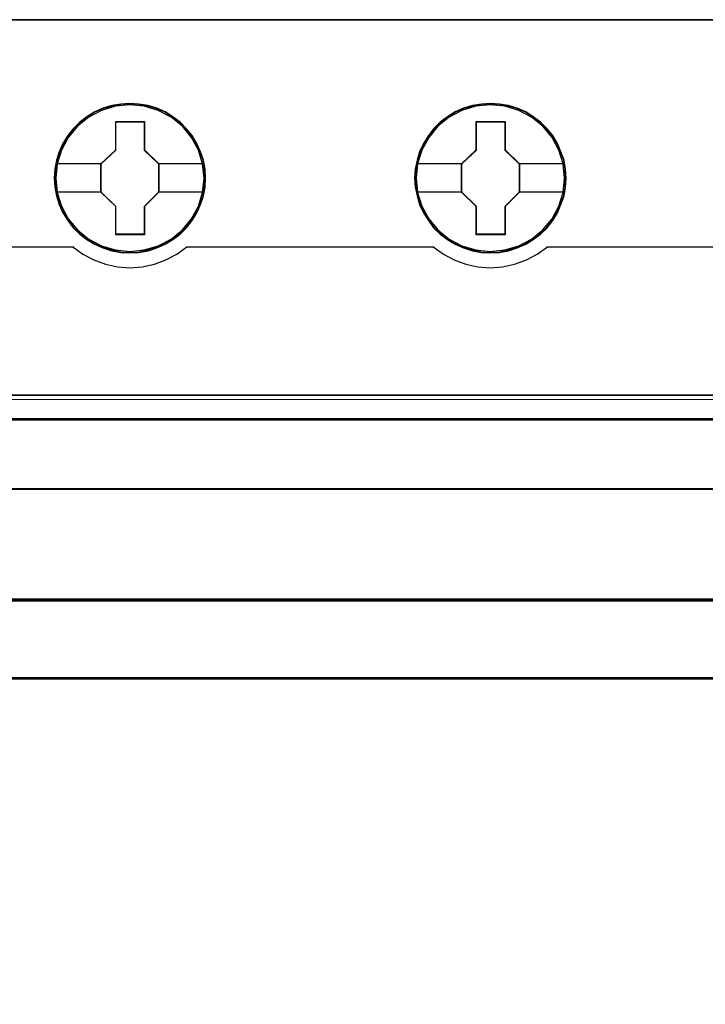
# Model space of a CAD drawing. Header units: millimetres. Extents: x -1290 to 1795, y -4192 to -1311.
# Tile 1044 of 1056: x 1484 to 1491, y -1922 to -1912. Entities that reach past the tile are written whole.
import ezdxf

# ---------------------------------------------------------------- set-up
doc = ezdxf.new("R2010")
doc.units = ezdxf.units.MM
doc.layers.add('30', color=7, linetype='Continuous')
doc.layers.add('45', color=7, linetype='Continuous')
doc.layers.add('Aparatura', color=7, linetype='Continuous', lineweight=13)

# ---------------------------------------------------------------- blocks, each defined once
blk = doc.blocks.new('*U166')
at = {"layer": '45', "color": 7}
for points in [[(315.552086, -533.484912), (243.531267, -533.484912), (243.531267, -615.513475), (315.552086, -615.513475), (315.552086, -533.484912)], [(274.321116, -541.407564), (274.293127, -540.959742), (274.225955, -540.506392), (274.069219, -540.080685), (273.890092, -539.666036), (273.654987, -539.273501), (273.375101, -538.930724), (273.044836, -538.610062), (272.680984, -538.333629), (272.311534, -538.090368), (271.88051, -537.907922), (271.455083, -537.780763), (270.99607, -537.697833), (270.542655, -537.670189), (270.08924, -537.697833), (269.64702, -537.780763), (269.199202, -537.907922), (268.790568, -538.090368), (268.398728, -538.333629), (268.040474, -538.610062), (267.710208, -538.930724), (267.447116, -539.273501), (267.200816, -539.666036), (267.004896, -540.080685), (266.881746, -540.506392), (266.792182, -540.959742), (266.764194, -541.407564), (266.792182, -541.855386), (266.881746, -542.29215), (267.004896, -542.717857), (267.200816, -543.132506), (267.447116, -543.525041), (267.710208, -543.884404), (268.040474, -544.199538), (268.398728, -544.475971), (268.790568, -544.708175), (269.199202, -544.89062), (269.64702, -545.028837), (270.08924, -545.117295), (270.542655, -545.13941), (270.99607, -545.117295), (271.455083, -545.028837), (271.88051, -544.89062), (272.311534, -544.708175), (272.680984, -544.475971), (273.044836, -544.199538), (273.375101, -543.884404), (273.654987, -543.525041), (273.890092, -543.132506), (274.069219, -542.717857), (274.225955, -542.29215), (274.293127, -541.855386), (274.321116, -541.407564)], [(274.321116, -541.407564), (274.293127, -540.959742), (274.225955, -540.506392), (274.069219, -540.080685), (273.890092, -539.666036), (273.654987, -539.273501), (273.375101, -538.930724), (273.044836, -538.610062), (272.680984, -538.333629), (272.311534, -538.090368), (271.88051, -537.907922), (271.455083, -537.780763), (270.99607, -537.697833), (270.542655, -537.670189), (270.08924, -537.697833), (269.64702, -537.780763), (269.199202, -537.907922), (268.790568, -538.090368), (268.398728, -538.333629), (268.040474, -538.610062), (267.710208, -538.930724), (267.447116, -539.273501), (267.200816, -539.666036), (267.004896, -540.080685), (266.881746, -540.506392), (266.792182, -540.959742), (266.764194, -541.407564), (266.792182, -541.855386), (266.881746, -542.29215), (267.004896, -542.717857), (267.200816, -543.132506), (267.447116, -543.525041), (267.710208, -543.884404), (268.040474, -544.199538), (268.398728, -544.475971), (268.790568, -544.708175), (269.199202, -544.89062), (269.64702, -545.028837), (270.08924, -545.117295), (270.542655, -545.13941), (270.99607, -545.117295), (271.455083, -545.028837), (271.88051, -544.89062), (272.311534, -544.708175), (272.680984, -544.475971), (273.044836, -544.199538), (273.375101, -543.884404), (273.654987, -543.525041), (273.890092, -543.132506), (274.069219, -542.717857), (274.225955, -542.29215), (274.293127, -541.855386), (274.321116, -541.407564)], [(274.299632, -541.407549), (274.271803, -540.962096), (274.205012, -540.511143), (274.049167, -540.087688), (273.871059, -539.675231), (273.637291, -539.284772), (273.358996, -538.943808), (273.030609, -538.624841), (272.668826, -538.34987), (272.301477, -538.107896), (271.872903, -537.926415), (271.449895, -537.799928), (270.993492, -537.717437), (270.542655, -537.68994), (270.091818, -537.717437), (269.652112, -537.799928), (269.206841, -537.926415), (268.800531, -538.107896), (268.410918, -538.34987), (268.054701, -538.624841), (267.726313, -538.943808), (267.464716, -539.284772), (267.219817, -539.675231), (267.025011, -540.087688), (266.902561, -540.511143), (266.813507, -540.962096), (266.785677, -541.407549), (266.813507, -541.853003), (266.902561, -542.287457), (267.025011, -542.710913), (267.219817, -543.123369), (267.464716, -543.513828), (267.726313, -543.871291), (268.054701, -544.184758), (268.410918, -544.459729), (268.800531, -544.690705), (269.206841, -544.872186), (269.652112, -545.009671), (270.091818, -545.097662), (270.542655, -545.11966), (270.993492, -545.097662), (271.449895, -545.009671), (271.872903, -544.872186), (272.301477, -544.690705), (272.668826, -544.459729), (273.030609, -544.184758), (273.358996, -543.871291), (273.637291, -543.513828), (273.871059, -543.123369), (274.049167, -542.710913), (274.205012, -542.287457), (274.271803, -541.853003), (274.299632, -541.407549)], [(292.317369, -541.407564), (292.294978, -540.959742), (292.222208, -540.506392), (292.065472, -540.080685), (291.886345, -539.666036), (291.65124, -539.273501), (291.371354, -538.930724), (291.046687, -538.610062), (290.682835, -538.333629), (290.307787, -538.090368), (289.882361, -537.907922), (289.451336, -537.780763), (288.997921, -537.697833), (288.544506, -537.670189), (288.09109, -537.697833), (287.64887, -537.780763), (287.201053, -537.907922), (286.786821, -538.090368), (286.400579, -538.333629), (286.042325, -538.610062), (285.706461, -538.930724), (285.443369, -539.273501), (285.197069, -539.666036), (285.001149, -540.080685), (284.883596, -540.506392), (284.794033, -540.959742), (284.760447, -541.407564), (284.794033, -541.855386), (284.883596, -542.29215), (285.001149, -542.717857), (285.197069, -543.132506), (285.443369, -543.525041), (285.706461, -543.884404), (286.042325, -544.199538), (286.400579, -544.475971), (286.786821, -544.708175), (287.201053, -544.89062), (287.64887, -545.028837), (288.09109, -545.117295), (288.544506, -545.13941), (288.997921, -545.117295), (289.451336, -545.028837), (289.882361, -544.89062), (290.307787, -544.708175), (290.682835, -544.475971), (291.046687, -544.199538), (291.371354, -543.884404), (291.65124, -543.525041), (291.886345, -543.132506), (292.065472, -542.717857), (292.222208, -542.29215), (292.294978, -541.855386), (292.317369, -541.407564)], [(292.317369, -541.407564), (292.294978, -540.959742), (292.222208, -540.506392), (292.065472, -540.080685), (291.886345, -539.666036), (291.65124, -539.273501), (291.371354, -538.930724), (291.046687, -538.610062), (290.682835, -538.333629), (290.307787, -538.090368), (289.882361, -537.907922), (289.451336, -537.780763), (288.997921, -537.697833), (288.544506, -537.670189), (288.09109, -537.697833), (287.64887, -537.780763), (287.201053, -537.907922), (286.786821, -538.090368), (286.400579, -538.333629), (286.042325, -538.610062), (285.706461, -538.930724), (285.443369, -539.273501), (285.197069, -539.666036), (285.001149, -540.080685), (284.883596, -540.506392), (284.794033, -540.959742), (284.760447, -541.407564), (284.794033, -541.855386), (284.883596, -542.29215), (285.001149, -542.717857), (285.197069, -543.132506), (285.443369, -543.525041), (285.706461, -543.884404), (286.042325, -544.199538), (286.400579, -544.475971), (286.786821, -544.708175), (287.201053, -544.89062), (287.64887, -545.028837), (288.09109, -545.117295), (288.544506, -545.13941), (288.997921, -545.117295), (289.451336, -545.028837), (289.882361, -544.89062), (290.307787, -544.708175), (290.682835, -544.475971), (291.046687, -544.199538), (291.371354, -543.884404), (291.65124, -543.525041), (291.886345, -543.132506), (292.065472, -542.717857), (292.222208, -542.29215), (292.294978, -541.855386), (292.317369, -541.407564)], [(292.295885, -541.407549), (292.273622, -540.962096), (292.201265, -540.511143), (292.04542, -540.087688), (291.867312, -539.675231), (291.633544, -539.284772), (291.355249, -538.943808), (291.032428, -538.624841), (290.670645, -538.34987), (290.29773, -538.107896), (289.874722, -537.926415), (289.446148, -537.799928), (288.995311, -537.717437), (288.544474, -537.68994), (288.093636, -537.717437), (287.653931, -537.799928), (287.20866, -537.926415), (286.796783, -538.107896), (286.412737, -538.34987), (286.05652, -538.624841), (285.722566, -538.943808), (285.460969, -539.284772), (285.21607, -539.675231), (285.021264, -540.087688), (284.90438, -540.511143), (284.815326, -540.962096), (284.78193, -541.407549), (284.815326, -541.853003), (284.90438, -542.287457), (285.021264, -542.710913), (285.21607, -543.123369), (285.460969, -543.513828), (285.722566, -543.871291), (286.05652, -544.184758), (286.412737, -544.459729), (286.796783, -544.690705), (287.20866, -544.872186), (287.653931, -545.009671), (288.093636, -545.097662), (288.544474, -545.11966), (288.995311, -545.097662), (289.446148, -545.009671), (289.874722, -544.872186), (290.29773, -544.690705), (290.670645, -544.459729), (291.032428, -544.184758), (291.355249, -543.871291), (291.633544, -543.513828), (291.867312, -543.123369), (292.04542, -542.710913), (292.201265, -542.287457), (292.273622, -541.853003), (292.295885, -541.407549)], [(269.835424, -538.571523), (271.270698, -538.571523), (271.270698, -539.989623), (271.988335, -540.687594), (271.988335, -542.111233), (271.270698, -542.825822), (271.270698, -544.227303), (269.835424, -544.227303), (269.835424, -542.825822), (269.095185, -542.111233), (269.095185, -540.687594), (269.835424, -539.989623), (269.835424, -538.571523)], [(269.835424, -538.571523), (271.270698, -538.571523), (271.270698, -538.571523), (271.270698, -539.989623), (271.270698, -539.989623), (271.988335, -540.687594), (271.988335, -540.687594), (271.988335, -542.111233), (271.988335, -542.111233), (271.270698, -542.825822), (271.270698, -542.825822), (271.270698, -544.227303), (271.270698, -544.227303), (269.835424, -544.227303), (269.835424, -544.227303), (269.835424, -542.825822), (269.835424, -542.825822), (269.095185, -542.111233), (269.095185, -542.111233), (269.095185, -540.687594), (269.095185, -540.687594), (269.835424, -539.989623), (269.835424, -539.989623), (269.835424, -538.571523), (269.835424, -538.571523)], [(269.846372, -538.591273), (271.261218, -538.591273), (271.261218, -539.999019), (271.968641, -540.691893), (271.968641, -542.105138), (271.261218, -542.814509), (271.261218, -544.205758), (269.846372, -544.205758), (269.846372, -542.814509), (269.116668, -542.105138), (269.116668, -540.691893), (269.846372, -539.999019), (269.846372, -538.591273)], [(287.833188, -538.571523), (289.274112, -538.571523), (289.274112, -539.989623), (289.991749, -540.687594), (289.991749, -542.111233), (289.274112, -542.825822), (289.274112, -544.227303), (287.833188, -544.227303), (287.833188, -542.825822), (287.098599, -542.111233), (287.098599, -540.687594), (287.833188, -539.989623), (287.833188, -538.571523)], [(287.833188, -538.571523), (289.274112, -538.571523), (289.274112, -538.571523), (289.274112, -539.989623), (289.274112, -539.989623), (289.991749, -540.687594), (289.991749, -540.687594), (289.991749, -542.111233), (289.991749, -542.111233), (289.274112, -542.825822), (289.274112, -542.825822), (289.274112, -544.227303), (289.274112, -544.227303), (287.833188, -544.227303), (287.833188, -544.227303), (287.833188, -542.825822), (287.833188, -542.825822), (287.098599, -542.111233), (287.098599, -542.111233), (287.098599, -540.687594), (287.098599, -540.687594), (287.833188, -539.989623), (287.833188, -539.989623), (287.833188, -538.571523), (287.833188, -538.571523)], [(287.843762, -538.591273), (289.263286, -538.591273), (289.263286, -539.999019), (289.970265, -540.691893), (289.970265, -542.105138), (289.263286, -542.814509), (289.263286, -544.205758), (287.843762, -544.205758), (287.843762, -542.814509), (287.120083, -542.105138), (287.120083, -540.691893), (287.843762, -539.999019), (287.843762, -538.591273)], [(312.054715, -553.43511), (247.028157, -553.43511), (246.705196, -552.249534), (243.531267, -552.249534), (243.531267, -566.421303), (244.277419, -566.421303), (244.277419, -565.792672), (244.277419, -565.119927), (244.277419, -561.976771), (246.632808, -561.739656), (248.988197, -561.574227), (251.349155, -561.491512), (253.71568, -561.491512), (256.076638, -561.574227), (258.432027, -561.739656), (260.787416, -561.976771), (260.787416, -565.119927), (260.787416, -565.792672), (260.787416, -566.421303), (261.533568, -566.421303), (314.55488, -566.421303), (314.55488, -552.249534), (312.377676, -552.249534), (312.054715, -553.43511)], [(247.024903, -553.474055), (312.056659, -553.474055), (312.379646, -552.249534), (246.701916, -552.249534), (247.024903, -553.474055)]]:
    blk.add_lwpolyline(points, close=True, dxfattribs=at)
at = {"layer": '45', "color": 139}
for points in [[(315.552086, -533.484912), (243.531267, -533.484912), (243.531267, -615.513475), (315.552086, -615.513475), (315.552086, -533.484912)], [(274.247713, -541.407493), (274.174938, -540.68839), (273.967807, -540.002476), (273.626322, -539.371879), (273.161678, -538.813191), (272.601867, -538.359603), (271.963681, -538.022178), (271.263917, -537.811978), (270.54176, -537.7456), (269.819603, -537.811978), (269.125436, -538.022178), (268.487251, -538.359603), (267.927439, -538.813191), (267.462795, -539.371879), (267.115712, -540.002476), (266.908582, -540.68839), (266.835806, -541.407493), (266.908582, -542.121064), (267.115712, -542.806978), (267.462795, -543.437576), (267.927439, -543.990732), (268.487251, -544.44432), (269.125436, -544.781745), (269.819603, -544.997476), (270.54176, -545.069386), (271.263917, -544.997476), (271.963681, -544.781745), (272.601867, -544.44432), (273.161678, -543.990732), (273.626322, -543.437576), (273.967807, -542.806978), (274.174938, -542.121064), (274.247713, -541.407493)], [(274.247713, -541.402106), (274.169337, -540.683004), (273.9622, -540.002622), (273.620705, -539.366492), (273.161645, -538.813336), (272.601816, -538.359748), (271.958013, -538.022323), (271.258227, -537.806592), (270.541646, -537.740213), (269.819467, -537.806592), (269.125279, -538.022323), (268.487074, -538.359748), (267.921647, -538.813336), (267.462587, -539.366492), (267.121092, -540.002622), (266.908357, -540.683004), (266.841177, -541.402106), (266.908357, -542.115678), (267.121092, -542.807123), (267.462587, -543.432189), (267.921647, -543.990877), (268.487074, -544.444465), (269.125279, -544.78189), (269.819467, -544.992089), (270.541646, -545.064), (271.258227, -544.992089), (271.958013, -544.78189), (272.601816, -544.444465), (273.161645, -543.990877), (273.620705, -543.432189), (273.9622, -542.807123), (274.169337, -542.115678), (274.247713, -541.402106)], [(292.245756, -541.407493), (292.172981, -540.68839), (291.965851, -540.002476), (291.618767, -539.371879), (291.154124, -538.813191), (290.59991, -538.359603), (289.956127, -538.022178), (289.26196, -537.811978), (288.539803, -537.7456), (287.817646, -537.811978), (287.117881, -538.022178), (286.485294, -538.359603), (285.919884, -538.813191), (285.455241, -539.371879), (285.113755, -540.002476), (284.906625, -540.68839), (284.83385, -541.407493), (284.906625, -542.121064), (285.113755, -542.806978), (285.455241, -543.437576), (285.919884, -543.990732), (286.485294, -544.44432), (287.117881, -544.781745), (287.817646, -544.997476), (288.539803, -545.069386), (289.26196, -544.997476), (289.956127, -544.781745), (290.59991, -544.44432), (291.154124, -543.990732), (291.618767, -543.437576), (291.965851, -542.806978), (292.172981, -542.121064), (292.245756, -541.407493)], [(292.240385, -541.402106), (292.167605, -540.683004), (291.960462, -540.002622), (291.618956, -539.366492), (291.159883, -538.813336), (290.594438, -538.359748), (289.956214, -538.022323), (289.256406, -537.806592), (288.534205, -537.740213), (287.812003, -537.806592), (287.123392, -538.022323), (286.479569, -538.359748), (285.919723, -538.813336), (285.46065, -539.366492), (285.119144, -540.002622), (284.906402, -540.683004), (284.839221, -541.402106), (284.906402, -542.115678), (285.119144, -542.807123), (285.46065, -543.432189), (285.919723, -543.990877), (286.479569, -544.444465), (287.123392, -544.78189), (287.812003, -544.992089), (288.534205, -545.064), (289.256406, -544.992089), (289.956214, -544.78189), (290.594438, -544.444465), (291.159883, -543.990877), (291.618956, -543.432189), (291.960462, -542.807123), (292.167605, -542.115678), (292.240385, -541.402106)]]:
    blk.add_lwpolyline(points, close=True, dxfattribs=at)
at = {"layer": '45', "color": 59}
for points in [[(315.530602, -533.506458), (243.550961, -533.506458), (243.550961, -615.493725), (315.530602, -615.493725), (315.530602, -533.506458)], [(247.024903, -553.474055), (312.056659, -553.474055), (312.379646, -552.249534), (246.701916, -552.249534), (247.024903, -553.474055)]]:
    blk.add_lwpolyline(points, close=True, dxfattribs=at)
at = {"layer": '45', "color": 7}
for points in [[(266.835806, -540.670446), (269.139943, -540.670446)], [(271.945367, -540.670446), (274.247713, -540.670446)], [(284.83385, -540.670446), (287.141566, -540.670446)], [(289.946991, -540.670446), (292.245756, -540.670446)], [(266.835806, -542.083493), (269.139943, -542.083493)], [(271.945367, -542.083493), (274.247713, -542.083493)], [(284.83385, -542.083493), (287.141566, -542.083493)], [(289.946991, -542.083493), (292.245756, -542.083493)]]:
    blk.add_lwpolyline(points, dxfattribs=at)
at = {"layer": '45', "color": 139}
for points in [[(255.350931, -544.843155), (267.738125, -544.843155)], [(267.693368, -544.843155), (268.198163, -545.199379), (268.742219, -545.486657), (269.319929, -545.704988), (269.931292, -545.83139), (270.537046, -545.877355), (271.159627, -545.83139), (271.765381, -545.704988), (272.34309, -545.486657), (272.887147, -545.199379), (273.391942, -544.843155)], [(273.347184, -544.843155), (285.734378, -544.843155)], [(285.68962, -544.843155), (286.194415, -545.199379), (286.738472, -545.486657), (287.316182, -545.704988), (287.921936, -545.83139), (288.533299, -545.877355), (289.150271, -545.83139), (289.750416, -545.704988), (290.339343, -545.486657), (290.8834, -545.199379), (291.388195, -544.843155)], [(291.343437, -544.843155), (303.730631, -544.843155)], [(243.531267, -552.249534), (315.552086, -552.249534)], [(247.025964, -553.430963), (312.055599, -553.430963)], [(315.552086, -566.378211), (260.775588, -566.378211)]]:
    blk.add_lwpolyline(points, dxfattribs=at)
at = {"layer": '45', "color": 140}
for points in [[(312.054715, -553.43511), (247.028157, -553.43511), (246.705196, -552.249534), (243.531267, -552.249534), (243.531267, -566.421303), (244.277419, -566.421303), (244.277419, -565.792672), (244.277419, -565.119927), (244.277419, -561.976771), (246.632808, -561.739656), (248.988197, -561.574227), (251.349155, -561.491512), (253.71568, -561.491512), (256.076638, -561.574227), (258.432027, -561.739656), (260.787416, -561.976771), (260.787416, -565.119927), (260.787416, -565.792672), (260.787416, -566.421303), (261.533568, -566.421303), (314.55488, -566.421303), (314.55488, -552.249534), (312.377676, -552.249534), (312.054715, -553.43511)], [(312.034681, -553.451405), (247.045823, -553.451405), (246.723049, -552.269284), (243.550961, -552.269284), (243.550961, -566.399757), (244.29668, -566.399757), (244.29668, -565.772958), (244.29668, -565.102173), (244.29668, -561.968177), (246.650703, -561.731753), (249.004727, -561.566805), (251.364316, -561.484332), (253.729469, -561.484332), (256.089058, -561.566805), (258.443081, -561.731753), (260.797105, -561.968177), (260.797105, -565.102173), (260.797105, -565.772958), (260.797105, -566.399757), (261.542824, -566.399757), (314.533396, -566.399757), (314.533396, -552.269284), (312.357455, -552.269284), (312.034681, -553.451405)], [(247.046176, -553.454305), (312.035387, -553.454305), (312.358162, -552.269284), (246.7234, -552.269284), (247.046176, -553.454305)]]:
    blk.add_lwpolyline(points, close=True, dxfattribs=at)
blk = doc.blocks.new('*U178')
at = {"layer": '30', "color": 7}
for points in [[(117.158256, -706.874973), (548.842747, -706.874973), (117.158256, -706.874973)], [(548.842747, -706.874973), (117.158256, -706.874973), (117.158256, -709.439856), (117.158256, -710.917451), (117.158256, -712.478684), (548.842747, -712.478684), (548.842747, -710.917451), (548.842747, -709.439856), (548.842747, -706.874973)], [(117.158256, -712.390705), (548.842747, -712.390705), (117.158256, -712.390705)], [(548.842747, -712.390705), (117.158256, -712.390705), (117.158256, -713.905613), (117.158256, -734.976603), (117.158256, -736.491511), (548.842747, -736.491511), (548.842747, -734.976603), (548.842747, -713.905613), (548.842747, -712.390705)]]:
    blk.add_lwpolyline(points, close=True, dxfattribs=at)
at = {"layer": '30', "color": 59}
blk.add_lwpolyline([(548.79978, -706.916269), (117.201224, -706.916269), (117.201224, -709.442527), (117.201224, -710.897871), (117.201224, -712.435593), (548.79978, -712.435593), (548.79978, -710.897871), (548.79978, -709.442527), (548.79978, -706.916269)], close=True, dxfattribs=at)

msp = doc.modelspace()

# ---------------------------------------------------------------- linework, layer by layer
at = {"layer": 'Aparatura', "color": 7, "lineweight": 13}
msp.add_lwpolyline([(1429.2287, -1924.9559), (1429.2287, -1915.9594), (1515.5749, -1915.9594), (1515.5749, -1924.9559)], dxfattribs=at)
msp.add_lwpolyline([(1429.2287, -1915.9594), (1515.5749, -1915.9594), (1515.5749, -1924.9559), (1429.2287, -1924.9559), (1429.2287, -1915.9594)], close=True, dxfattribs=at)

# ---------------------------------------------------------------- block references
at = {"layer": 'Aparatura', "color": 7, "lineweight": 13, "xscale": 0.2, "yscale": 0.2, "zscale": 0.2}
for name, p in [('*U166', (1430.8991, -1805.4679)), ('*U178', (1405.7144, -1775.4779))]:
    msp.add_blockref(name, p, dxfattribs=at)

doc.saveas('drawing.dxf')
